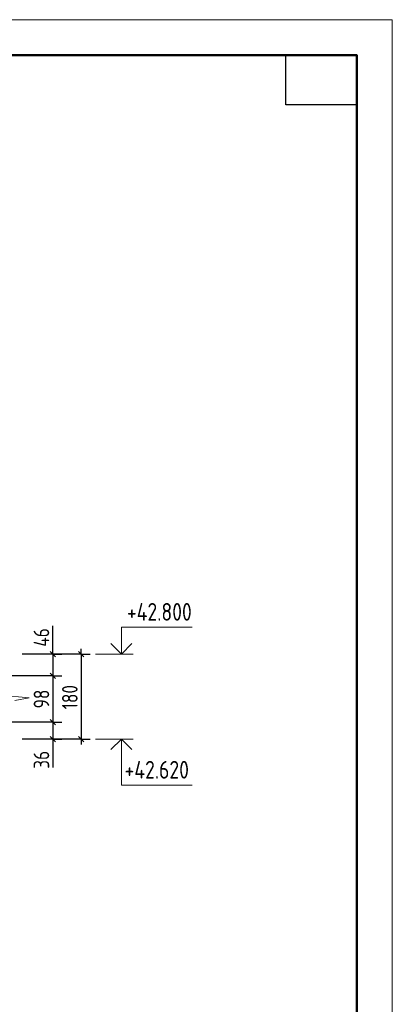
# Model space of a CAD drawing. Header units: millimetres. Extents: x 40580 to 1168286, y -220995 to 81020.
# Tile 419 of 419: x 1161415 to 1166668, y -112571 to -98668. Entities that reach past the tile are written whole.
import ezdxf

# ---------------------------------------------------------------- set-up
doc = ezdxf.new("R2010")
doc.units = ezdxf.units.MM
doc.layers.add('Standard', color=7, linetype='Continuous', lineweight=25)
doc.layers.add('Примечания', color=7, linetype='Continuous', lineweight=13)
doc.layers.add('Размерная выноска', color=7, linetype='Continuous')
doc.styles.add('GOST 2.304-81', font='txt')

msp = doc.modelspace()

# ---------------------------------------------------------------- linework, layer by layer
at = {"layer": 'Standard', "color": 7, "linetype": 'Continuous', "lineweight": 25, "transparency": 33554687}
for p, q in [((1161844, -107589.2), (1161919, -107664.2)), ((1162244, -107589.2), (1162319, -107664.2)), ((1161844, -107895.8), (1161919, -107970.9)), ((1161844, -108549.2), (1161919, -108624.2)), ((1161844, -108789.2), (1161919, -108864.2)), ((1162244, -108789.2), (1162319, -108864.2))]:
    msp.add_line(p, q, dxfattribs=at)
at = {"layer": 'Standard', "color": 7, "linetype": 'Continuous', "lineweight": -3, "transparency": 33554687}
for p, q in [((1161881.5, -107626.7), (1161881.5, -107551.7)), ((1162281.5, -107626.7), (1162281.5, -107551.7)), ((1161881.5, -107626.7), (1161881.5, -107933.4)), ((1161881.5, -107933.4), (1161881.5, -108586.7)), ((1161881.5, -108586.7), (1161881.5, -108826.7)), ((1161881.5, -108826.7), (1161881.5, -108901.7)), ((1162281.5, -108826.7), (1162281.5, -108901.7))]:
    msp.add_line(p, q, dxfattribs=at)
at = {"layer": 'Standard', "color": 251, "linetype": 'Continuous', "lineweight": -3, "true_color": 0x656565, "transparency": 33554687}
for p, q in [((1162281.5, -107626.7), (1161448.2, -107626.7)), ((1161881.5, -107626.7), (1161756.5, -107626.7)), ((1161881.5, -107626.7), (1162006.5, -107626.7)), ((1162281.5, -107626.7), (1162156.5, -107626.7)), ((1162281.5, -107626.7), (1162406.5, -107626.7)), ((1161881.5, -107933.4), (1161756.5, -107933.4)), ((1161881.5, -107933.4), (1162006.5, -107933.4)), ((1161881.5, -108586.7), (1161756.5, -108586.7)), ((1161881.5, -108586.7), (1162006.5, -108586.7)), ((1162281.5, -108826.7), (1161448.2, -108826.7)), ((1161881.5, -108826.7), (1161756.5, -108826.7)), ((1161881.5, -108826.7), (1162006.5, -108826.7)), ((1162281.5, -108826.7), (1162156.5, -108826.7)), ((1162281.5, -108826.7), (1162406.5, -108826.7))]:
    msp.add_line(p, q, dxfattribs=at)
at = {"layer": 'Standard', "color": 7, "linetype": 'Continuous', "lineweight": 13, "transparency": 33554687}
for p, q in [((1162481.5, -107626.7), (1163014.8, -107626.7)), ((1162481.5, -108826.7), (1163014.8, -108826.7))]:
    msp.add_line(p, q, dxfattribs=at)
msp.add_lwpolyline([(1145668.3, -128368.4), (1166668.3, -128368.4), (1166668.3, -98668.4), (1145668.3, -98668.4), (1145668.3, -128368.4)], close=True, dxfattribs=at)
at = {"layer": 'Standard', "color": 7, "linetype": 'Continuous', "lineweight": 50, "transparency": 33554687}
msp.add_lwpolyline([(1147668.3, -99168.4), (1166168.3, -99168.4), (1166168.3, -127868.4), (1147668.3, -127868.4), (1147668.3, -99168.4)], close=True, dxfattribs=at)
at = {"layer": 'Standard', "color": 7, "linetype": 'Continuous', "lineweight": 25, "transparency": 33554687}
msp.add_lwpolyline([(1166168.3, -99168.4), (1166168.3, -99868.4), (1165168.3, -99868.4), (1165168.3, -99168.4), (1166168.3, -99168.4)], close=True, dxfattribs=at)
at = {"layer": 'Standard', "color": 7, "linetype": 'Continuous', "lineweight": 13, "transparency": 33554687}
for points in [[(1162848.2, -107626.7), (1162848.2, -107246.7), (1163848.2, -107246.7)], [(1162848.2, -108826.7), (1162848.2, -109476.7), (1163848.2, -109476.7)]]:
    msp.add_lwpolyline(points, dxfattribs=at)
at = {"layer": 'Standard', "color": 7, "linetype": 'Continuous', "lineweight": -3, "transparency": 33554687}
for points in [[(1162699.7, -107478.2), (1162848.2, -107626.7), (1162996.7, -107478.2)], [(1162281.5, -107626.7), (1162281.5, -108439.4), (1162281.5, -108439.4), (1162281.5, -108826.7)], [(1162699.7, -108975.2), (1162848.2, -108826.7), (1162996.7, -108975.2)]]:
    msp.add_lwpolyline(points, dxfattribs=at)
at = {"layer": 'Standard', "color": 251, "linetype": 'Continuous', "lineweight": -3, "true_color": 0x656565, "transparency": 33554687}
for points in [[(1161881.5, -107626.7), (1161864.5, -107626.7), (1161864.5, -107626.7), (1161864.5, -107626.7), (1161864.5, -107626.7), (1161448.2, -107626.7)], [(1161881.5, -107933.4), (1161864.5, -107933.4), (1161864.5, -107933.4), (1161864.5, -107933.4), (1161864.5, -107933.4), (1160848.2, -107933.4)], [(1161881.5, -108586.7), (1161864.5, -108586.7), (1161864.5, -108586.7), (1160848.2, -108586.7)], [(1161881.5, -108826.7), (1161864.5, -108826.7), (1161864.5, -108826.7), (1161448.2, -108826.7)]]:
    msp.add_lwpolyline(points, dxfattribs=at)
at = {"layer": 'Примечания', "color": 7, "linetype": 'Continuous', "lineweight": 13, "transparency": 33554687}
for p, q in [((1161148.2, -108208), (1161548.2, -108245.4)), ((1161548.2, -108245.4), (1161348.2, -108282.7))]:
    msp.add_line(p, q, dxfattribs=at)
at = {"layer": 'Размерная выноска', "color": 7, "linetype": 'Continuous', "lineweight": -3, "transparency": 33554687}
for p, q in [((1161881.5, -107626.7), (1161881.5, -107226.7)), ((1161881.5, -108826.7), (1161881.5, -109226.7))]:
    msp.add_line(p, q, dxfattribs=at)

# ---------------------------------------------------------------- texts
at = {"layer": 'Standard', "color": 7, "linetype": 'Continuous', "lineweight": 25, "transparency": 33554687, "char_height": 250, "attachment_point": 7, "style": 'GOST 2.304-81'}
for s, insert, width in [('+42.800', (1162927.4, -107155), 1048.431), ('+42.620', (1162894, -109385), 1084.015)]:
    msp.add_mtext(s, dxfattribs=dict(at, insert=insert, width=width))
at = {"layer": 'Standard', "color": 7, "linetype": 'Continuous', "lineweight": 25, "transparency": 33554687, "char_height": 220, "attachment_point": 7, "rotation": 90, "style": 'GOST 2.304-81'}
for s, insert, width in [('46', (1161831.5, -107522.5), 391.311), ('180', (1162231.5, -108406.6), 485.085), ('98', (1161831.5, -108392.9), 391.311), ('36', (1161831.5, -109246), 375.735)]:
    msp.add_mtext(s, dxfattribs=dict(at, insert=insert, width=width))

doc.saveas('drawing.dxf')
